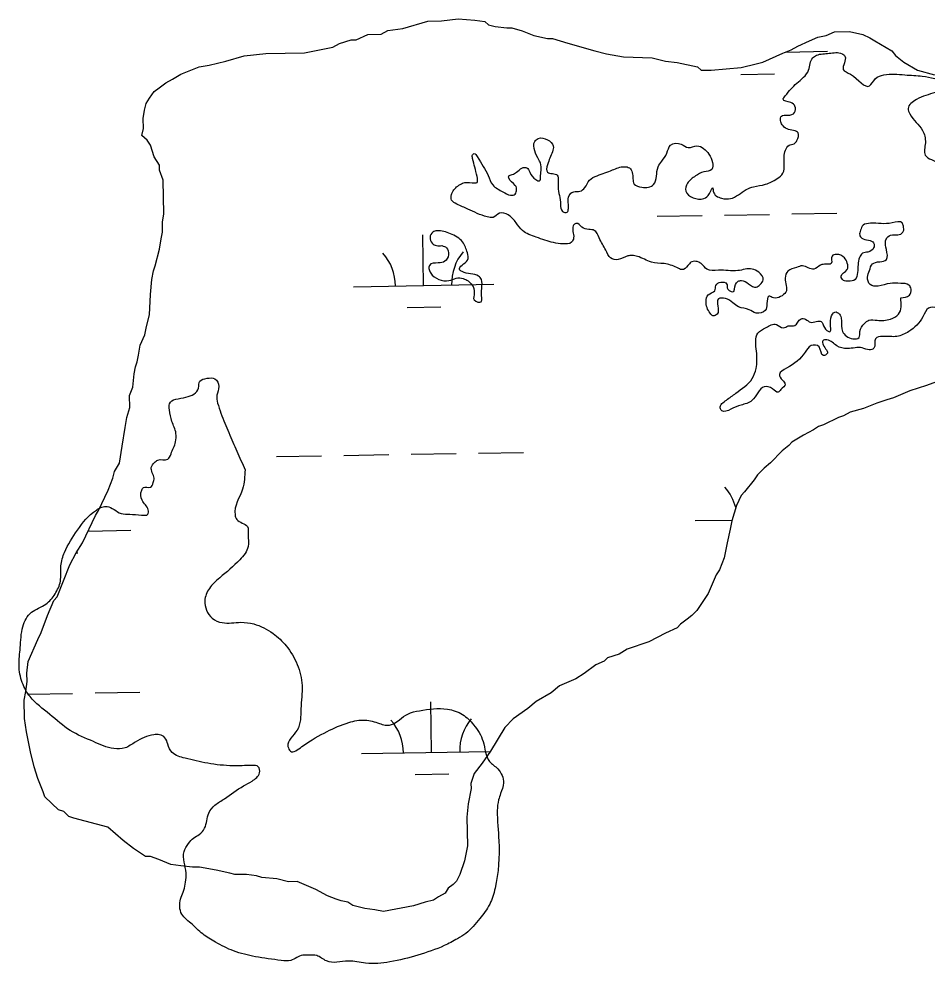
# Model space of a CAD drawing. Extents: x 3887375 to 3925618, y 296674 to 322633.
# Drawn here: x 3909301 to 3909947, y 311320 to 311993 of the extents above; entities that cross this region are included whole.
import ezdxf

# ---------------------------------------------------------------- set-up
doc = ezdxf.new("R2010")
doc.units = 0
doc.layers.add('V-RIVR-EDGE', color=7, linetype='Continuous')
doc.layers.add('V-WETL-SWMP', color=7, linetype='Continuous')

msp = doc.modelspace()

# ---------------------------------------------------------------- linework, layer by layer
at = {"layer": 'V-RIVR-EDGE'}
for points in [[(3909759.98, 311819.04), (3909750.9, 311819.94), (3909740.94, 311824.07), (3909737.14, 311824.67), (3909734.21, 311824.38), (3909727.17, 311821.76), (3909721.9, 311822.95), (3909718.4, 311828.52), (3909713.73, 311837.32), (3909710.23, 311842.61), (3909706.42, 311843.2), (3909701.44, 311844.97), (3909697.64, 311847.62), (3909695.88, 311846.74), (3909695.29, 311845.87), (3909695.56, 311837.37), (3909694.09, 311834.15), (3909687.94, 311832.99), (3909681.2, 311833.89), (3909668.9, 311837.73), (3909659.25, 311842.44), (3909654.57, 311848.02), (3909649.02, 311853.6), (3909642.87, 311854.78), (3909638.17, 311851.87), (3909634.07, 311852.17), (3909620.32, 311857.77), (3909612.41, 311861.31), (3909608.61, 311864.24), (3909608.62, 311868.05), (3909613.03, 311874.2), (3909616.55, 311876.24), (3909623.29, 311876.51), (3909626.81, 311876.8), (3909626.82, 311880.9), (3909623.63, 311893.8), (3909623.63, 311896.44), (3909624.81, 311897.31), (3909626.85, 311895.26), (3909634.73, 311881.76), (3909637.94, 311875.01), (3909645.25, 311870.01), (3909650.52, 311867.66), (3909653.16, 311867.94), (3909654.92, 311870.87), (3909654.05, 311874.68), (3909649.38, 311879.97), (3909649.38, 311881.14), (3909651.73, 311882.3), (3909654.95, 311884.05), (3909658.77, 311886.97), (3909662.29, 311887.26), (3909664.33, 311884.03), (3909668.71, 311878.75), (3909671.35, 311877.86), (3909671.94, 311881.08), (3909672.25, 311889.58), (3909670.8, 311892.8), (3909667.88, 311899.26), (3909667.9, 311906), (3909670.25, 311908.04), (3909676.99, 311907.15), (3909681.08, 311902.74), (3909680.48, 311898.64), (3909676.94, 311889.27), (3909676.93, 311884), (3909683.95, 311881.93), (3909684.53, 311878.71), (3909684.52, 311873.43), (3909686.25, 311861.12), (3909687.7, 311856.14), (3909690.92, 311855.54), (3909691.81, 311858.18), (3909693, 311868.43), (3909695.65, 311870.18), (3909700.04, 311870.46), (3909703.56, 311873.09), (3909706.8, 311878.36), (3909712.37, 311881.57), (3909723.22, 311885.64), (3909731.73, 311887.97), (3909735.24, 311887.08), (3909737.28, 311883.85), (3909738.73, 311875.64), (3909744, 311873.29), (3909752.5, 311875.32), (3909755.75, 311887.91), (3909758.4, 311892), (3909761.93, 311897.56), (3909764.58, 311903.41), (3909772.2, 311903.98), (3909777.17, 311901.62), (3909783.33, 311902.78), (3909791.81, 311896.9), (3909794.43, 311891.03), (3909793.84, 311886.05), (3909788.27, 311884.31), (3909782.4, 311881.39), (3909776.53, 311876.14), (3909775.34, 311870.57), (3909780.6, 311865.87), (3909788.22, 311865.27), (3909792.33, 311868.77), (3909794.68, 311872.87), (3909794.97, 311870.52), (3909800.82, 311865.53), (3909807.26, 311865.22), (3909818.41, 311871.64), (3909823.69, 311873.67), (3909832.19, 311875.41), (3909840.41, 311879.49), (3909844.52, 311883.29), (3909845.41, 311890.03), (3909846.31, 311899.69), (3909848.96, 311903.2), (3909852.48, 311904.37), (3909854.54, 311906.71), (3909855.43, 311911.98), (3909847.52, 311914.93), (3909844.02, 311917.87), (3909842.85, 311920.8), (3909843.45, 311924.02), (3909848.13, 311924.59), (3909852.83, 311926.63), (3909853.13, 311931.03), (3909850.21, 311933.67), (3909844.65, 311936.03), (3909846.12, 311938.37), (3909854.34, 311947.43), (3909862.86, 311956.79), (3909865.82, 311965.57), (3909868.46, 311967.32), (3909877.54, 311968.76), (3909886.62, 311968.45), (3909888.67, 311966.68), (3909887.48, 311957.31), (3909892.74, 311953.78), (3909906.2, 311945.55), (3909910.31, 311950.52), (3909916.47, 311953.43), (3909931.41, 311953.39), (3909943.72, 311952.48), (3909962.46, 311949.22), (3909972.12, 311945.38), (3909972.11, 311942.45), (3909965.66, 311939.25), (3909959.51, 311941.61), (3909953.06, 311940.74), (3909939.57, 311935.79), (3909933.7, 311929.36), (3909934.86, 311925.55), (3909943.92, 311913.81), (3909945.94, 311905.02), (3909945.92, 311896.23), (3909950.31, 311892.99), (3909970.22, 311889.13), (3909982.24, 311890.57), (3909992.5, 311893.47), (3909993.39, 311897.87), (3909993.41, 311907.24), (3909998.11, 311909.57), (3910000.15, 311905.17), (3910004.25, 311906.34), (3910006.02, 311909.85), (3910007.79, 311914.24), (3910011.61, 311917.74), (3910018.64, 311919.78), (3910022.75, 311922.4), (3910024.23, 311927.09), (3910026.58, 311930.31), (3910030.09, 311928.25), (3910034.77, 311923.25), (3910037.42, 311929.11), (3910043.87, 311934.07), (3910045.35, 311939.05), (3910044.5, 311949.01), (3910045.39, 311955.16), (3910050.97, 311960.42), (3910053.32, 311961.88), (3910057.42, 311959.82), (3910059.16, 311952.2), (3910062.08, 311948.38), (3910066.18, 311947.49), (3910068.52, 311948.66), (3910072.34, 311953.05), (3910077.03, 311951.86), (3910080.23, 311943.65), (3910081.67, 311934.27), (3910081.65, 311926.07), (3910078.71, 311920.51), (3910077.52, 311914.94), (3910079.86, 311911.72), (3910091.55, 311902.6), (3910096.24, 311900.25), (3910102.39, 311899.06), (3910106.79, 311901.1), (3910116.79, 311918.95), (3910120.61, 311921.28), (3910125, 311921.57), (3910133.5, 311920.96), (3910141.39, 311912.44), (3910147.25, 311911.84), (3910148.41, 311909.2), (3910147.52, 311904.22), (3910147.51, 311900.41), (3910154.54, 311900.1), (3910158.95, 311905.07), (3910166.29, 311911.79), (3910176.85, 311915.87), (3910194.44, 311919.34), (3910202.34, 311918.44), (3910209.96, 311916.08), (3910221.66, 311909.31), (3910226.05, 311906.96), (3910229.55, 311901.09), (3910230.41, 311894.06), (3910230.4, 311889.08), (3910229.21, 311883.22), (3910220.07, 311858.04), (3910217.13, 311853.95), (3910208.91, 311850.16), (3910200.12, 311849.89), (3910187.53, 311851.09), (3910177.29, 311856.39), (3910169.39, 311864.32), (3910162.67, 311871.37), (3910160.04, 311871.38), (3910154.76, 311871.39), (3910150.95, 311869.35), (3910148.01, 311866.43), (3910142.73, 311863.51), (3910139.21, 311860.88), (3910137.15, 311857.37), (3910135.97, 311852.98), (3910133.91, 311850.64), (3910131.86, 311852.7), (3910131.87, 311855.63), (3910130.99, 311856.51), (3910119.87, 311861.52), (3910114.02, 311863.87), (3910109.62, 311863.3), (3910103.16, 311855.11), (3910099.93, 311853.95), (3910095.25, 311855.72), (3910088.51, 311855.73), (3910085.57, 311853.4), (3910083.51, 311849.3), (3910083.21, 311844.03), (3910081.73, 311841.39), (3910076.45, 311837.89), (3910069.43, 311839.96), (3910065.02, 311837.04), (3910059.74, 311832.95), (3910053.88, 311832.97), (3910041.58, 311836.22), (3910035.15, 311840.63), (3910028.41, 311840.35), (3910024.89, 311839.48), (3910019.31, 311833.93), (3910016.37, 311828.96), (3910014.31, 311826.03), (3910002.29, 311824.89), (3909997.6, 311821.39), (3909997.29, 311817.28), (3909999.33, 311813.18), (3910009.6, 311816.96), (3910012.23, 311815.49), (3910011.93, 311813.15), (3910009, 311811.4), (3910004.6, 311809.65), (3910002.25, 311805.55), (3910001.94, 311802.33), (3910004.28, 311800.27), (3910009.56, 311800.55), (3910011.31, 311799.08), (3910011.59, 311793.81), (3910009.53, 311790.01), (3910005.71, 311785.33), (3910000.14, 311781.83), (3909991.64, 311780.09), (3909987.24, 311780.39), (3909983.15, 311786.26), (3909979.06, 311789.5), (3909974.66, 311785.7), (3909973.48, 311783.06), (3909967.91, 311783.66), (3909962.06, 311785.14), (3909954.15, 311787.51), (3909948.29, 311787.23), (3909944.17, 311781.08), (3909934.19, 311770.56), (3909925.68, 311767.07), (3909915.72, 311767.09), (3909910.44, 311765.35), (3909909.25, 311758.61), (3909906.03, 311757.45), (3909901.05, 311758.92), (3909890.5, 311758.36), (3909882.89, 311760.43), (3909875.87, 311764.55), (3909872.93, 311763.97), (3909873.22, 311761.04), (3909875.84, 311754.59), (3909873.49, 311753.43), (3909870.29, 311759.59), (3909864.72, 311760.48), (3909860.32, 311755.8), (3909847.1, 311744.41), (3909842.11, 311740.03), (3909844.15, 311735.92), (3909846.2, 311732.98), (3909842.96, 311729.18), (3909841.2, 311727.43), (3909837.11, 311729.78), (3909831.25, 311731.26), (3909822.43, 311721.32), (3909814.81, 311718.12), (3909807.48, 311715.21), (3909801.03, 311714.05), (3909799.86, 311716.11), (3909804.27, 311721.66), (3909811.02, 311726.63), (3909822.77, 311737.14), (3909825.42, 311744.17), (3909825.74, 311756.47), (3909826.66, 311769.36), (3909832.53, 311773.45), (3909839.86, 311775.48), (3909844.83, 311773.13), (3909848.35, 311774.58), (3909853.04, 311774.86), (3909857.44, 311779.54), (3909860.67, 311779.24), (3909864.18, 311777.18), (3909871.8, 311777.75), (3909874.13, 311773.35), (3909877.64, 311770.41), (3909879.13, 311781.83), (3909882.36, 311784.46), (3909885.28, 311782.11), (3909886.16, 311778.59), (3909887.01, 311770.68), (3909894.33, 311765.39), (3909898.72, 311766.25), (3909899.32, 311770.65), (3909902.56, 311776.21), (3909905.79, 311778.54), (3909911.65, 311778.53), (3909921.02, 311779.38), (3909926.89, 311782.89), (3909928.39, 311794.6)], [(3909928.39, 311794.6), (3909934.54, 311796.34), (3909935.73, 311800.74), (3909934.27, 311803.67), (3909928.41, 311804.86), (3909920.79, 311804.87), (3909912.29, 311802.84), (3909906.73, 311804.03), (3909904.69, 311809.31), (3909906.17, 311813.99), (3909908.23, 311818.68), (3909918.2, 311821.87), (3909918.22, 311828.91), (3909917.64, 311835.06), (3909919.12, 311837.99), (3909923.81, 311839.44), (3909928.5, 311840.01), (3909930.26, 311841.77), (3909930.27, 311845.58), (3909929.4, 311847.92), (3909922.36, 311847.94), (3909906.84, 311847.69), (3909901.56, 311846.23), (3909899.79, 311842.72), (3909899.2, 311839.21), (3909900.66, 311837.15), (3909909.14, 311833.62), (3909909.14, 311830.1), (3909905.03, 311827.18), (3909901.22, 311826.31), (3909899.16, 311823.39), (3909897.67, 311812.55), (3909895.9, 311807.57), (3909891.2, 311806.41), (3909887.69, 311807.01), (3909885.94, 311809.94), (3909890.35, 311814.62), (3909890.36, 311819.31), (3909888.32, 311823.12), (3909882.76, 311825.48), (3909879.53, 311824.31), (3909878.93, 311819.04), (3909875.12, 311818.47), (3909871.31, 311817.89), (3909866.61, 311814.97), (3909858.42, 311817.33), (3909854.31, 311816.17), (3909848.15, 311813.55), (3909846.09, 311808.58), (3909846.65, 311798.61), (3909842.83, 311795.4), (3909837.85, 311794.53), (3909834.63, 311795.71), (3909833.15, 311790.44), (3909831.97, 311785.46), (3909825.52, 311783.72), (3909820.54, 311786.08), (3909812.93, 311788.15), (3909808.84, 311791.09), (3909803.57, 311794.03), (3909798.59, 311793.75), (3909797.68, 311782.91), (3909794.75, 311781.75), (3909792.7, 311783.51), (3909789.79, 311792.01), (3909791.27, 311796.7), (3909795.97, 311799.62), (3909796.85, 311803.42), (3909800.38, 311805.76), (3909804.48, 311804.58), (3909805.34, 311800.77), (3909809.74, 311799.29), (3909810.03, 311800.75), (3909812.68, 311806.31), (3909815.03, 311806.89), (3909820, 311804.54), (3909825.56, 311802.18), (3909828.21, 311803.93), (3909830.56, 311807.44), (3909827.35, 311812.72), (3909822.67, 311815.08), (3909812.41, 311813.93), (3909798.64, 311814.26), (3909790.44, 311814.87), (3909786.35, 311818.98), (3909779.02, 311819.87), (3909776.97, 311817.54), (3909772.56, 311814.62), (3909769.05, 311816.09), (3909759.98, 311819.04)], [(3909619.95, 311826.71), (3909616.45, 311834.34), (3909607.97, 311840.22), (3909598.3, 311842.3), (3909595.37, 311841.42), (3909593.31, 311837.62), (3909594.77, 311833.52), (3909597.98, 311831.75), (3909601.79, 311831.74)], [(3909601.79, 311831.74), (3909605.01, 311830.27), (3909606.47, 311825.28), (3909603.82, 311820.6), (3909599.13, 311819.44), (3909592.97, 311817.7), (3909592.67, 311814.77), (3909593.83, 311812.13), (3909606.71, 311806.82), (3909611.99, 311808.57), (3909616.97, 311808.26), (3909623.11, 311803.85), (3909624.86, 311797.99), (3909624.84, 311793.01), (3909629.82, 311791.82), (3909630.12, 311794.46), (3909630.14, 311801.2), (3909629.86, 311807.65), (3909627.82, 311809.99), (3909616.1, 311813.25), (3909614.35, 311814.72), (3909619.93, 311821.44), (3909619.95, 311826.71)], [(3909418.94, 311466.54), (3909409.87, 311470.67), (3909406.66, 311476.53), (3909404.62, 311481.23), (3909400.82, 311483.29), (3909396.72, 311483.3), (3909383.52, 311478.06), (3909376.19, 311473.97), (3909368.27, 311473.4), (3909353.64, 311478.42), (3909337.25, 311486.37), (3909322.63, 311497.84), (3909308.6, 311510.47), (3909303.05, 311520.44), (3909300.74, 311532.76), (3909301.65, 311545.35), (3909303.45, 311560.29), (3909309.62, 311570.53), (3909319.89, 311576.36), (3909326.36, 311583.67), (3909330.19, 311592.75), (3909330.51, 311603.59), (3909333.17, 311613.25), (3909342.29, 311629.05), (3909355.8, 311643.37), (3909363.43, 311645.99), (3909373.38, 311640.98), (3909379.53, 311640.38), (3909388.02, 311639.77), (3909392.42, 311640.35), (3909392.72, 311643.57), (3909388.34, 311650.32), (3909388.07, 311657.65), (3909389.24, 311659.4), (3909394.22, 311659.68), (3909396.28, 311662.9), (3909396.88, 311666.12), (3909394.85, 311673.74), (3909397.2, 311677.25), (3909399.55, 311679.01), (3909406.58, 311679.57), (3909408.93, 311683.38), (3909412.18, 311691.87), (3909412.48, 311698.02), (3909409.58, 311706.52), (3909407.84, 311714.73), (3909407.85, 311719.13), (3909419.58, 311723.78), (3909428.39, 311730.21), (3909429.57, 311735.19), (3909434.56, 311737.22), (3909440.12, 311736.92), (3909443.04, 311731.34), (3909441.56, 311725.19), (3909442.13, 311719.63), (3909447.37, 311705.26), (3909452.9, 311691.77), (3909455.82, 311685.31), (3909461.64, 311672.11)], [(3909461.64, 311672.11), (3909459.85, 311658.35), (3909454.53, 311639.9), (3909455.7, 311636.68), (3909463.3, 311631.68), (3909463.87, 311625.82), (3909463.85, 311617.32), (3909457.97, 311607.96), (3909443.58, 311595.1), (3909436.24, 311587.5), (3909432.99, 311578.72), (3909438.24, 311566.4), (3909445.26, 311563.16), (3909458.74, 311563.42), (3909467.82, 311562.23), (3909481.57, 311555.45), (3909490.92, 311546.64), (3909498.8, 311533.44), (3909502.28, 311518.49), (3909501.36, 311501.79), (3909498.69, 311486.56), (3909492.21, 311474.86), (3909493.96, 311471.63), (3909502.17, 311474.83), (3909520.07, 311485.63), (3909535.62, 311492.04), (3909547.05, 311493.77), (3909557.3, 311491.4), (3909561.4, 311490.21), (3909567.26, 311491.08), (3909571.66, 311494), (3909577.53, 311498.08), (3909585.74, 311500.41), (3909605.67, 311501.53), (3909616.5, 311497.7), (3909624.39, 311490.35), (3909631.1, 311478.61), (3909635.75, 311464.25), (3909641.6, 311458.96), (3909645.67, 311448.99), (3909643.6, 311441.37), (3909642.13, 311436.98), (3909641.23, 311429.37), (3909642.35, 311407.68), (3909639.63, 311374), (3909635.79, 311362.58), (3909628.74, 311352.34), (3909618.75, 311341.82), (3909612.88, 311338.02), (3909603.49, 311333.07), (3909584.72, 311326.38), (3909564.79, 311321.44), (3909547.5, 311320.61), (3909535.2, 311322.1), (3909526.99, 311321.24), (3909519.67, 311322.14), (3909512.65, 311325.97), (3909506.79, 311326.27), (3909502.69, 311326.28), (3909494.18, 311322.5), (3909487.44, 311322.51), (3909468.99, 311325.2), (3909453.47, 311329.34), (3909440.59, 311335.52), (3909431.53, 311341.4), (3909423.05, 311349.04), (3909416.04, 311356.68), (3909415.17, 311362.25), (3909416.06, 311367.52), (3909418.13, 311372.49), (3909419.31, 311378.35), (3909419.62, 311384.8), (3909418.19, 311400.03), (3909421.43, 311405.89), (3909424.96, 311409.69), (3909429.06, 311412.31), (3909432.88, 311416.7), (3909435.84, 311427.53), (3909440.25, 311433.09), (3909447, 311437.76), (3909460.5, 311446.81), (3909466.66, 311450.31), (3909471.95, 311456.16), (3909471.08, 311460.55), (3909466.69, 311461.44), (3909452.92, 311461.18), (3909435.05, 311462.99), (3909418.94, 311466.54)]]:
    msp.add_spline(points, degree=3, dxfattribs=at)
at = {"layer": 'V-WETL-SWMP'}
for p, q in [((3909846.52, 311969.66), (3909876.38, 311970.18)), ((3909814.66, 311953.68), (3909838.65, 311954.1)), ((3909850.96, 311854.29), (3909882.96, 311854.84)), ((3909754.97, 311852.64), (3909786.97, 311853.19)), ((3909802.97, 311853.47), (3909834.96, 311854.02)), ((3909588.73, 311803.35), (3909588.11, 311839.35)), ((3909538.74, 311802.5), (3909638.72, 311804.21)), ((3909577, 311787.72), (3909601, 311788.13)), ((3909483.96, 311681.47), (3909515.96, 311682.02)), ((3909531.96, 311682.29), (3909563.95, 311682.84)), ((3909579.95, 311683.11), (3909611.95, 311683.66)), ((3909627.94, 311683.94), (3909659.94, 311684.49)), ((3909782.11, 311635.83), (3909808.27, 311636.28)), ((3909349.91, 311628.42), (3909380.26, 311628.94)), ((3909341.39, 311612.84), (3909342.53, 311612.86)), ((3909306.84, 311512.23), (3909338.84, 311512.78)), ((3909354.84, 311513.05), (3909386.83, 311513.6)), ((3909594.44, 311470.73), (3909593.82, 311506.72)), ((3909544.45, 311469.87), (3909636.2, 311471.44)), ((3909582.71, 311455.09), (3909606.7, 311455.51))]:
    msp.add_line(p, q, dxfattribs=at)
for points in [[(3909363.9, 311417.38), (3909339.85, 311423.99), (3909336.24, 311425.1), (3909332.57, 311428.6), (3909328.96, 311429.71), (3909319.18, 311439.04), (3909317.9, 311442.59), (3909314.1, 311452.06), (3909311.51, 311460.37), (3909308.87, 311471.06), (3909306.14, 311485.34), (3909304.73, 311494.86), (3909304.42, 311508), (3909305.47, 311514), (3909306.5, 311521.19), (3909306.36, 311527.17), (3909307.36, 311535.55), (3909314.16, 311551.25), (3909316.43, 311556.08), (3909320.93, 311568.14), (3909325.46, 311579), (3909327.79, 311581.44), (3909336.81, 311604.36), (3909341.39, 311612.83), (3909346, 311620.11), (3909355.11, 311639.45), (3909357.41, 311643.08), (3909364.24, 311657.59), (3909367.63, 311666.03), (3909368.71, 311670.84), (3909372.15, 311676.89), (3909374.26, 311688.89), (3909376.34, 311702.08), (3909377.37, 311709.28), (3909379.59, 311716.5), (3909379.39, 311724.86), (3909381.64, 311730.89), (3909382.61, 311740.47), (3909383.69, 311745.28), (3909384.81, 311748.89), (3909385.89, 311753.69), (3909386.91, 311760.89), (3909390.33, 311768.14), (3909391.38, 311774.14), (3909393.58, 311782.55), (3909394.43, 311796.91), (3909395.38, 311807.69), (3909396.43, 311813.69), (3909397.54, 311817.3), (3909400.84, 311829.33), (3909401.87, 311836.52), (3909402.95, 311841.33), (3909402.78, 311848.49), (3909403.84, 311854.49), (3909403.28, 311878.38), (3909400.72, 311885.49), (3909400.64, 311889.07), (3909396.91, 311894.96), (3909394.33, 311903.27), (3909391.85, 311906.79), (3909388.19, 311910.29), (3909389.27, 311915.1), (3909389.1, 311922.26), (3909390.16, 311928.26), (3909391.24, 311933.07), (3909393.54, 311936.71), (3909397.01, 311941.57), (3909400.54, 311944.04), (3909405.23, 311947.74), (3909409.96, 311950.24), (3909415.84, 311953.96), (3909428.87, 311959.05), (3909436.01, 311960.41), (3909447.89, 311963.08), (3909460.95, 311966.97), (3909476.45, 311968.53), (3909503.92, 311969.17), (3909511.05, 311970.54), (3909524.14, 311973.23), (3909528.86, 311975.73), (3909537.16, 311978.32), (3909540.74, 311978.4), (3909549.02, 311982.18), (3909558.58, 311982.41), (3909563.3, 311984.91), (3909574.02, 311986.35), (3909591.82, 311991.55), (3909601.38, 311991.78), (3909613.29, 311993.25), (3909625.26, 311992.34), (3909632.46, 311991.31), (3909634.9, 311988.98), (3909639.71, 311987.9), (3909648.1, 311986.9), (3909651.68, 311986.98), (3909658.9, 311984.76), (3909667.34, 311981.37), (3909676.96, 311979.21), (3909680.54, 311979.29), (3909691.37, 311975.96), (3909710.62, 311970.44)], [(3909710.62, 311970.44), (3909719.04, 311968.25), (3909731.04, 311966.14), (3909751.37, 311965.42), (3909760.98, 311963.26), (3909769.37, 311962.26), (3909783.78, 311959.01), (3909786.23, 311956.68), (3909793.4, 311956.85), (3909814.87, 311958.54), (3909825.56, 311961.19), (3909830.31, 311962.49), (3909844.5, 311968.8), (3909850.42, 311971.33), (3909855.14, 311973.83), (3909863.41, 311977.61), (3909869.33, 311980.14), (3909875.27, 311981.47), (3909881.19, 311984), (3909891.94, 311984.25), (3909901.55, 311982.09), (3909906.38, 311979.81), (3909910.02, 311977.51), (3909922.13, 311970.62), (3909924.6, 311967.1), (3909930.69, 311962.46), (3909940.38, 311956.71), (3909952.41, 311953.41)], [(3909953.96, 311734.76), (3909946.85, 311732.2), (3909934.99, 311728.34), (3909923.16, 311723.28), (3909918.41, 311721.97), (3909911.3, 311719.42), (3909901.83, 311715.61), (3909892.33, 311713), (3909887.61, 311710.5), (3909884.05, 311709.22), (3909873.41, 311704.19), (3909869.86, 311702.91), (3909866.33, 311700.44), (3909859.25, 311696.69), (3909851, 311691.71), (3909848.67, 311689.27), (3909843.98, 311685.57), (3909835.81, 311677.02), (3909831.12, 311673.32), (3909826.45, 311668.43), (3909824.15, 311664.79), (3909817.18, 311656.26), (3909814.85, 311653.82), (3909811.43, 311646.57), (3909808.1, 311635.74), (3909807.05, 311629.74), (3909804.88, 311620.12), (3909802.75, 311609.32), (3909799.36, 311600.88), (3909797.05, 311597.24), (3909791.39, 311583.96), (3909785.62, 311575.46), (3909783.31, 311571.82), (3909779.81, 311568.15), (3909776.29, 311565.68), (3909771.59, 311561.98), (3909769.26, 311559.54), (3909760.98, 311555.76), (3909749.18, 311549.51), (3909733.77, 311544.37), (3909727.88, 311540.64), (3909719.57, 311538.06), (3909717.24, 311535.61), (3909711.32, 311533.08), (3909703.1, 311526.92), (3909697.22, 311523.19), (3909685.39, 311518.14), (3909679.52, 311513.22), (3909668.92, 311506.99), (3909663.06, 311502.08), (3909652.48, 311494.66), (3909646.64, 311488.55), (3909636.29, 311471.57), (3909630.51, 311463.07), (3909624.71, 311455.77), (3909622.49, 311448.54), (3909622.57, 311444.96), (3909620.44, 311434.16), (3909619.47, 311424.57), (3909619.94, 311404.27), (3909617.81, 311393.46), (3909614.45, 311383.83), (3909612.17, 311378.99), (3909609.84, 311376.55), (3909606.31, 311374.08), (3909604.01, 311370.44), (3909599.29, 311367.93), (3909595.76, 311365.46), (3909589.81, 311364.13), (3909581.51, 311361.54), (3909560.1, 311357.46), (3909554.1, 311358.51), (3909546.9, 311359.54), (3909538.48, 311361.73), (3909534.85, 311364.03), (3909530.04, 311365.11), (3909526.43, 311366.23), (3909520.4, 311368.47), (3909511.93, 311373.05), (3909498.65, 311378.72), (3909492.68, 311378.58), (3909484.26, 311380.77), (3909473.49, 311381.71), (3909469.88, 311382.82), (3909462.68, 311383.85), (3909454.32, 311383.65), (3909450.71, 311384.76), (3909441.1, 311386.93), (3909429.1, 311389.04), (3909424.32, 311388.92), (3909415.93, 311389.92), (3909408.74, 311390.95), (3909400.29, 311394.34), (3909394.27, 311396.58), (3909390.68, 311396.5), (3909382.18, 311402.28), (3909374.88, 311408.08), (3909363.9, 311417.38)]]:
    msp.add_lwpolyline(points, dxfattribs=at)
for centre, start, end in [((3909643.96, 311804.78), 140.21154, 181.75519), ((3909533.49, 311802.88), 0.21154, 41.7552), ((3909776.86, 311636.22), 14.55441, 41.7552), ((3909385.49, 311629.5), 180.60797, 181.75519), ((3909539.2, 311470.25), 0.21154, 41.7552), ((3909649.67, 311472.15), 140.21154, 181.75519)]:
    msp.add_arc(centre, 35.25, start, end, dxfattribs=at)

doc.saveas('drawing.dxf')
